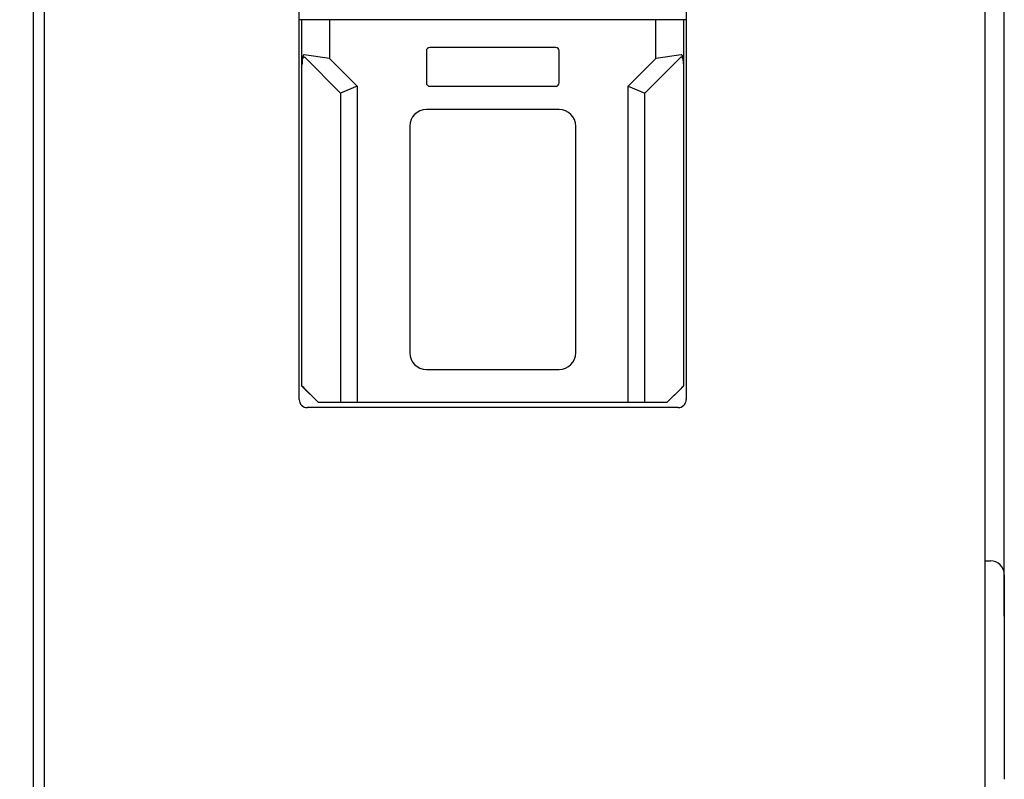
# Model space of a CAD drawing. Header units: millimetres. Extents: x 1117 to 38156, y -1945 to 7303.
# Tile 306 of 656: x 10929 to 11107, y 758 to 896. Entities that reach past the tile are written whole.
import ezdxf

# ---------------------------------------------------------------- set-up
doc = ezdxf.new("R2010")
doc.units = ezdxf.units.MM
doc.styles.get("Standard").update_dxf_attribs({"font": 'arial.ttf'})
doc.dimstyles.new('DIMSTYLE_1', dxfattribs={"dimtxt": 4.2, "dimasz": 3.6, "dimexe": 2.5, "dimexo": 0, "dimgap": 1.05, "dimtad": 1, "dimdsep": 46, "dimtxsty": 'Standard', "dimblk": '_FILLED', "dimblk1": '_FILLED', "dimblk2": '_FILLED', "dimcen": 0.09, "dimazin": 2, "dimtp": 0.01, "dimtm": 0.01, "dimtfac": 1, "dimtofl": 0, "dimtmove": 0, "dimatfit": 3, "dimldrblk": '_FILLED', "dimfxl": 0, "dimtolj": 1, "dimarcsym": 0})

# ---------------------------------------------------------------- blocks, each defined once
blk = doc.blocks.new('_FILLED')
at = {"color": 0, "linetype": 'ByBlock'}
blk.add_solid([(0, 0), (-1, 0.167), (-1, -0.167)], dxfattribs=at)
blk = doc.blocks.new('*D60')
at = {"color": 0, "linetype": 'Continuous', "lineweight": -2}
for p, q in [((10789.92, 787.71), (10789.92, 1129.03)), ((11106.92, 787.71), (11106.92, 1129.03)), ((10793.52, 1126.53), (11103.32, 1126.53))]:
    blk.add_line(p, q, dxfattribs=at)
at = {"layer": 'Defpoints', "color": 0, "linetype": 'Continuous'}
for p in [(11106.92, 1126.53), (10789.92, 787.71), (11106.92, 787.71)]:
    blk.add_point(p, dxfattribs=at)
at = {"color": 0, "linetype": 'Continuous', "lineweight": -2, "xscale": 3.6, "yscale": 3.6, "zscale": 3.6, "rotation": 180}
blk.add_blockref('_FILLED', (10789.92, 1126.53), dxfattribs=at)
at = {"color": 0, "linetype": 'Continuous', "lineweight": -2, "xscale": 3.6, "yscale": 3.6, "zscale": 3.6}
blk.add_blockref('_FILLED', (11106.92, 1126.53), dxfattribs=at)
at = {"color": 0, "linetype": 'Continuous', "insert": (10942.02, 1154.25), "char_height": 20, "width": 8.4, "attachment_point": 2, "line_spacing_factor": 0.9}
blk.add_mtext('\\A1;317', dxfattribs=at)

msp = doc.modelspace()

# ---------------------------------------------------------------- linework, layer by layer
at = {"color": 7, "linetype": 'Continuous'}
for p, q in [((11103.418, 1054.713), (11103.418, 396.713)), ((10979.418, 826.913), (10979.418, 995.413)), ((11049.418, 995.413), (11049.418, 826.913)), ((10931.343, 988.138), (10931.343, 449.137)), ((10933.343, 449.137), (10933.343, 988.138)), ((10979.918, 895.523), (10979.418, 895.523)), ((10979.918, 829.323), (10979.918, 895.523)), ((11048.908, 895.523), (10979.929, 895.523)), ((10984.918, 895.523), (10984.918, 888.523)), ((11043.918, 888.523), (11043.918, 895.523)), ((11048.918, 895.523), (11048.918, 829.323)), ((11049.418, 895.523), (11048.918, 895.523)), ((11025.818, 890.523), (11003.018, 890.523)), ((10984.918, 888.523), (10980.33, 889.218)), ((10980.427, 888.771), (10986.918, 882.28)), ((10984.918, 888.523), (10989.918, 883.523)), ((11002.418, 889.923), (11002.418, 884.123)), ((11026.418, 884.123), (11026.418, 889.923)), ((11038.918, 883.523), (11043.918, 888.523)), ((11041.918, 882.28), (11048.409, 888.771)), ((11048.506, 889.218), (11043.918, 888.523)), ((10979.927, 887.187), (10979.929, 887.572)), ((11048.908, 887.572), (11048.909, 887.187)), ((10989.918, 883.523), (10986.918, 882.28)), ((10989.918, 883.523), (10989.918, 826.358)), ((11003.018, 883.523), (11025.818, 883.523)), ((11038.918, 826.358), (11038.918, 883.523)), ((11038.918, 883.523), (11041.918, 882.28)), ((10986.918, 882.28), (10986.918, 826.34)), ((11041.918, 826.34), (11041.918, 882.28)), ((11026.418, 879.323), (11002.418, 879.323)), ((10999.418, 876.323), (10999.418, 835.323)), ((11029.418, 835.323), (11029.418, 876.323)), ((11002.418, 832.323), (11026.418, 832.323)), ((10979.918, 829.323), (10979.927, 829.326)), ((10982.918, 826.323), (10979.918, 829.323)), ((10980.427, 828.839), (10982.925, 826.34)), ((11045.911, 826.34), (11048.409, 828.839)), ((11048.918, 829.323), (11045.918, 826.323)), ((11048.918, 829.323), (11048.909, 829.326)), ((10982.918, 826.323), (10982.925, 826.34)), ((11045.918, 826.323), (10982.918, 826.323)), ((10986.918, 826.34), (10982.925, 826.34)), ((10989.918, 826.358), (10986.918, 826.34)), ((11038.918, 826.358), (10989.918, 826.358)), ((11041.918, 826.34), (11038.918, 826.358)), ((11045.911, 826.34), (11041.918, 826.34)), ((11045.918, 826.323), (11045.911, 826.34)), ((11047.918, 825.413), (10980.918, 825.413)), ((11103.418, 797.713), (11104.418, 797.713)), ((11106.918, 795.212), (11106.918, 758.213))]:
    msp.add_line(p, q, dxfattribs=at)
for centre, radius, start, end in [((11003.018, 889.923), 0.6, 90, 180), ((11025.818, 889.923), 0.6, 0, 90), ((11003.018, 884.123), 0.6, 180, 270), ((11025.818, 884.123), 0.6, 270, 0), ((11002.418, 876.323), 3, 90, 180), ((11026.418, 876.323), 3, 0, 90), ((11002.418, 835.323), 3, 180, 270), ((11026.418, 835.323), 3, 270, 0), ((10980.918, 826.913), 1.5, 180, 270), ((11047.918, 826.913), 1.5, 270, 0), ((11104.418, 795.213), 2.5, 0, 90)]:
    msp.add_arc(centre, radius, start, end, dxfattribs=at)
for centre, major_axis, start_param, end_param in [((10980.427, 828.826), (-0.5, 0.5), -1.5584525, -0.0051094), ((11048.409, 828.826), (0.5, 0.5), 0.0051094, 1.5584525)]:
    msp.add_ellipse(centre, major_axis=major_axis, ratio=0.0123407, start_param=start_param, end_param=end_param, dxfattribs=at)
for points, knots in [([(10980.33, 889.218), (10980.312, 889.22), (10980.274, 889.216), (10980.226, 889.185), (10980.19, 889.144), (10980.15, 889.083), (10980.111, 889), (10980.075, 888.897), (10980.046, 888.79), (10980.014, 888.646), (10979.971, 888.391), (10979.945, 888.096), (10979.93, 887.799), (10979.931, 887.651), (10979.931, 887.576)], [0, 0, 0, 0, 0.0314373, 0.062326, 0.0931778, 0.1239628, 0.1857288, 0.2477486, 0.3099566, 0.3723038, 0.4973021, 0.7481628, 0.8739538, 1, 1, 1, 1]), ([(10979.931, 887.576), (10979.934, 887.639), (10979.949, 887.732), (10979.958, 887.856), (10979.97, 887.981), (10979.991, 888.136), (10980.024, 888.32), (10980.061, 888.471), (10980.101, 888.588), (10980.137, 888.673), (10980.176, 888.74), (10980.217, 888.787), (10980.253, 888.816), (10980.299, 888.832), (10980.364, 888.825), (10980.404, 888.794), (10980.427, 888.771)], [0, 0, 0, 0, 0.1254048, 0.1881567, 0.250875, 0.3760919, 0.5010076, 0.6255048, 0.6875573, 0.7494137, 0.811012, 0.8417699, 0.8727335, 0.9038421, 0.9356234, 1, 1, 1, 1]), ([(11048.409, 888.771), (11048.432, 888.794), (11048.472, 888.825), (11048.537, 888.832), (11048.583, 888.816), (11048.62, 888.787), (11048.66, 888.74), (11048.699, 888.673), (11048.735, 888.588), (11048.775, 888.471), (11048.812, 888.32), (11048.845, 888.136), (11048.866, 887.981), (11048.878, 887.856), (11048.887, 887.732), (11048.902, 887.639), (11048.905, 887.576)], [0, 0, 0, 0, 0.0643766, 0.0961579, 0.1272665, 0.1582301, 0.188988, 0.2505863, 0.3124427, 0.3744952, 0.4989924, 0.6239081, 0.749125, 0.8118433, 0.8745952, 1, 1, 1, 1]), ([(11048.905, 887.576), (11048.905, 887.651), (11048.906, 887.799), (11048.891, 888.096), (11048.865, 888.391), (11048.823, 888.646), (11048.79, 888.79), (11048.761, 888.897), (11048.725, 889), (11048.687, 889.083), (11048.646, 889.144), (11048.61, 889.185), (11048.562, 889.216), (11048.524, 889.22), (11048.506, 889.218)], [0, 0, 0, 0, 0.1260462, 0.2518372, 0.5026979, 0.6276962, 0.6900434, 0.7522514, 0.8142712, 0.8760372, 0.9068222, 0.937674, 0.9685627, 1, 1, 1, 1])]:
    msp.add_open_spline(points, degree=3, knots=knots, dxfattribs=at)

# ---------------------------------------------------------------- dimensions: what is measured, and where the dimension line sits
at = {"linetype": 'Continuous'}
dim = msp.add_linear_dim(base=(11106.918, 1126.529), p1=(10789.918, 787.713), p2=(11106.918, 787.713), dimstyle='DIMSTYLE_1', override={"dimtxt": 20}, dxfattribs=at)
dim.commit()
dim.dimension.update_dxf_attribs({"geometry": '*D60', "text_midpoint": (10942.024, 1126.529), "dimtype": 160})

doc.saveas('drawing.dxf')
